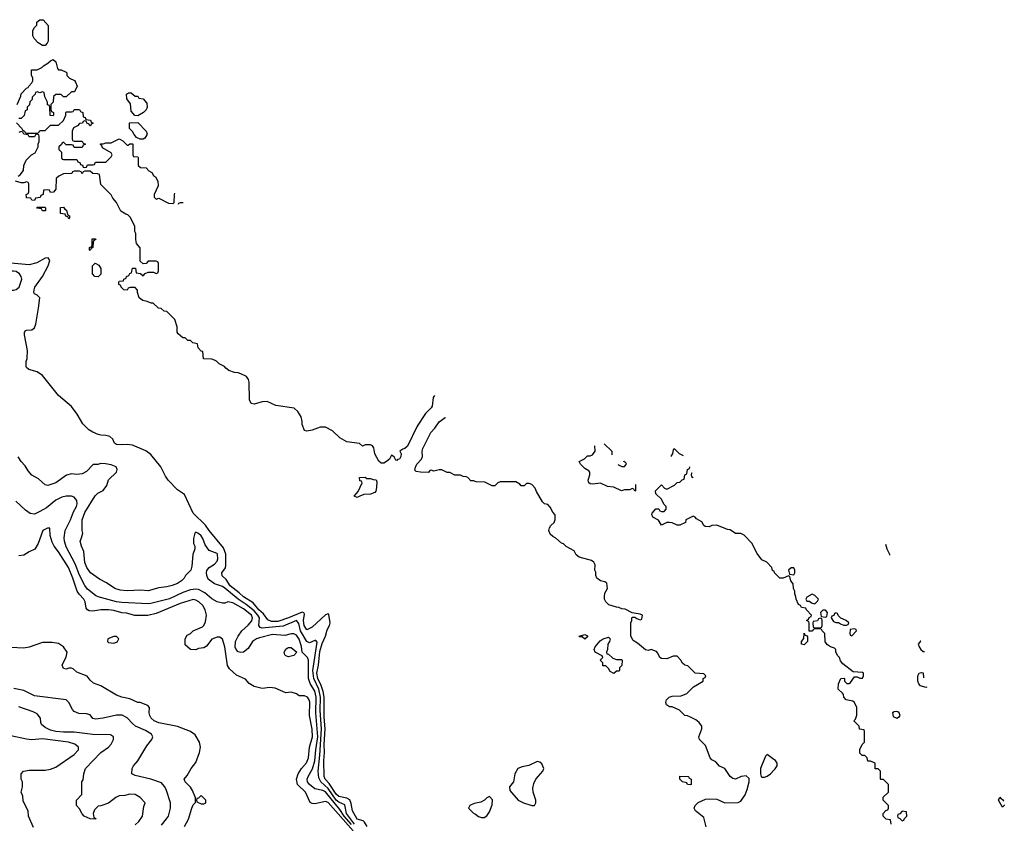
# Model space of a CAD drawing. Header units: inches. Extents: x 1793402 to 1900366, y 320852 to 470679.
# Tile 602 of 604: x 1864298 to 1871743, y 460435 to 466512. Entities that reach past the tile are written whole.
import ezdxf

# ---------------------------------------------------------------- set-up
doc = ezdxf.new("R2010")
doc.units = ezdxf.units.IN
doc.header["$MEASUREMENT"] = 0
doc.layers.add('B8466', color=7, linetype='Continuous')
doc.layers.add('B8476', color=7, linetype='Continuous')

msp = doc.modelspace()

# ---------------------------------------------------------------- linework, layer by layer
at = {"layer": 'B8466', "color": 4}
for points, elevation in [([(1864470, 466318), (1864436.4, 466336.4), (1864408, 466370), (1864398, 466390), (1864398, 466430), (1864410, 466454), (1864426, 466470), (1864427.3, 466492.7), (1864450, 466512), (1864474, 466510), (1864512.7, 466467.3), (1864512, 466350), (1864505.4, 466334.6), (1864490, 466318)], 256), ([(1865170, 465934), (1865190, 465934), (1865198, 465918), (1865230, 465914), (1865259.6, 465879.6), (1865262, 465850), (1865254, 465830), (1865234, 465810), (1865190, 465786), (1865167.3, 465787.3), (1865140.4, 465820.4), (1865136.4, 465876.4), (1865107.3, 465912.7), (1865106, 465950), (1865120.4, 465959.6), (1865139.6, 465959.6)], 256), ([(1865230, 465608), (1865208.4, 465608.4), (1865182, 465622), (1865163.1, 465643.1), (1865150, 465666), (1865128.4, 465688.4), (1865127.3, 465732.7), (1865190, 465734), (1865254, 465670), (1865262, 465650), (1865259.6, 465640.4), (1865243.6, 465616.4)], 256), ([(1864470, 465066), (1864462, 465082), (1864430, 465086), (1864426, 465090), (1864430, 465094), (1864490, 465094), (1864494, 465090), (1864494, 465070), (1864490, 465066)], 256), ([(1864670, 465006), (1864662, 465022), (1864647.3, 465027.3), (1864642, 465042), (1864607.3, 465047.3), (1864607.3, 465092.7), (1864630, 465094), (1864638, 465078), (1864652.7, 465072.7), (1864658, 465038), (1864674, 465030), (1864674, 465010)], 256), ([(1864830, 464766), (1864826, 464770), (1864826, 464790), (1864842, 464798), (1864846, 464810), (1864846, 464854), (1864870, 464854), (1864874, 464850), (1864858, 464842), (1864854, 464830), (1864851.6, 464788.4), (1864838, 464782)], 256), ([(1864890, 464568), (1864866, 464570), (1864848, 464590), (1864848, 464650), (1864868, 464672), (1864896.9, 464656.9), (1864912, 464630), (1864911.6, 464588.4)], 256), ([(1864250, 464611.5), (1864210.5, 464609.5), (1864190.6, 464589.4), (1864198, 464498), (1864210, 464479.1), (1864230, 464468), (1864250, 464466), (1864270, 464470.7), (1864292.7, 464490), (1864314, 464550), (1864309.2, 464570), (1864297.2, 464590), (1864270, 464607)], 268), ([(1866922, 463042), (1866950, 463042), (1866970, 463034), (1866992.7, 463032.7), (1866998, 463018), (1866995.3, 462975.3), (1866990, 462946), (1866983.6, 462936.4), (1866950, 462924), (1866899.6, 462920.4), (1866870, 462908.7), (1866850, 462898), (1866826, 462910), (1866856.4, 462943.6), (1866886, 463010), (1866882, 463022), (1866870, 463026), (1866868, 463050), (1866910, 463052)], 256), ([(1865010, 461848.7), (1864964.7, 461830), (1864962, 461810), (1864970, 461802), (1865010, 461798), (1865030, 461806), (1865038, 461810), (1865048, 461830), (1865030, 461848)], 284), ([(1868570, 461828), (1868550, 461846), (1868530, 461846), (1868528, 461850), (1868570, 461862), (1868590, 461852), (1868590, 461846)], 256), ([(1868810, 461674), (1868850, 461674), (1868854, 461670), (1868851.6, 461628.4), (1868834, 461610), (1868834, 461590), (1868830, 461586), (1868810, 461586), (1868790, 461568.7), (1868763.1, 461583.1), (1868750, 461606), (1868730, 461626), (1868707.3, 461627.3), (1868706, 461650), (1868688, 461670), (1868706, 461690), (1868702, 461702), (1868648.9, 461728.9), (1868642, 461750), (1868648, 461770), (1868685.6, 461814.4), (1868710, 461831.3), (1868750, 461842), (1868762, 461830), (1868758, 461810), (1868744.7, 461790), (1868742, 461750), (1868734, 461730), (1868738, 461718), (1868750, 461714), (1868783.6, 461683.6)], 256), ([(1866330, 461695.3), (1866310, 461702), (1866302, 461710), (1866298, 461730), (1866309.1, 461750.9), (1866320.2, 461759.8), (1866330, 461764.7), (1866350, 461764.7), (1866392, 461730), (1866370, 461705.2)], 272), ([(1868210, 460902), (1868147.1, 460872.9), (1868096.8, 460863.2), (1868064.7, 460850), (1868041, 460810), (1868030.7, 460749.3), (1868002, 460710), (1868003.6, 460683.6), (1868066, 460610), (1868106, 460590), (1868170, 460569.2), (1868190, 460570.5), (1868201.1, 460590), (1868199.7, 460610), (1868180.5, 460670), (1868178.9, 460701.1), (1868184.4, 460735.6), (1868200.9, 460770), (1868253.2, 460830), (1868261.2, 460850), (1868244.7, 460884.7), (1868230, 460898)], 264), ([(1869370, 460726), (1869346, 460730), (1869342, 460742), (1869310, 460748), (1869288.7, 460770), (1869290, 460792), (1869354, 460790), (1869358, 460778), (1869374, 460770), (1869374, 460730)], 256), ([(1865670, 460646), (1865650, 460626), (1865638, 460622), (1865634, 460610), (1865638, 460598), (1865670, 460582), (1865690, 460582), (1865706, 460590), (1865706, 460610)], 284), ([(1867850, 460638), (1867830, 460628), (1867812, 460610), (1867784, 460596), (1867735.3, 460584.7), (1867702, 460570), (1867692, 460550), (1867730, 460512), (1867745.4, 460505.4), (1867766.4, 460486.4), (1867790, 460478), (1867810, 460478), (1867830, 460492), (1867850, 460522), (1867870, 460574), (1867873.2, 460613.2)], 264)]:
    msp.add_lwpolyline(points, close=True, dxfattribs=dict(at, elevation=elevation))
for points, elevation in [([(1864278, 465870), (1864307.3, 465932.7), (1864308.4, 465951.6), (1864350, 465994), (1864362, 465998), (1864366, 466010), (1864390, 466034), (1864398, 466050), (1864398, 466070), (1864387.3, 466092.7), (1864387.3, 466132.7), (1864430, 466132), (1864466, 466150), (1864476.4, 466163.6), (1864510, 466182), (1864530, 466202), (1864551.6, 466211.6), (1864570, 466194), (1864583.6, 466143.6), (1864590, 466134), (1864610, 466132), (1864650, 466114), (1864654, 466110), (1864654, 466090), (1864674, 466070), (1864711.1, 466051.1), (1864719.8, 466039.8), (1864732, 466010), (1864712.7, 465967.3), (1864690, 465966), (1864650, 465928), (1864628.4, 465928.4), (1864610, 465946), (1864570, 465946), (1864554, 465930), (1864551.1, 465888.9), (1864534, 465870), (1864534, 465830), (1864538, 465818), (1864552, 465810), (1864554, 465790), (1864550, 465786), (1864528.4, 465788.4), (1864526, 465850), (1864522, 465862), (1864508.4, 465868.4), (1864507.3, 465887.3), (1864488.4, 465928.4), (1864482, 465962), (1864470, 465966), (1864450, 465958), (1864430, 465966), (1864418, 465962), (1864414, 465950), (1864392.7, 465927.3), (1864391.6, 465908.4), (1864374, 465890), (1864372.7, 465867.3), (1864354, 465850), (1864354, 465830), (1864338, 465822), (1864331.6, 465788.4), (1864310, 465766), (1864290, 465766)], 256), ([(1864272.7, 465732.7), (1864314, 465690), (1864318, 465678), (1864334, 465670), (1864338, 465658), (1864350, 465654), (1864430, 465654), (1864442, 465658), (1864450, 465674), (1864490, 465674), (1864530, 465714), (1864590, 465714), (1864628, 465750), (1864646, 465790), (1864646, 465810), (1864650, 465814), (1864690, 465814), (1864702, 465818), (1864710, 465834), (1864750, 465834), (1864758, 465818), (1864774, 465810), (1864778, 465778), (1864792.7, 465772.7), (1864798, 465758), (1864832.7, 465752.7), (1864838, 465738), (1864854, 465730), (1864838, 465722), (1864834, 465710), (1864828.4, 465708.4), (1864822, 465722), (1864806, 465730), (1864802, 465742), (1864790, 465746), (1864778, 465742), (1864771.6, 465728.4), (1864750, 465726), (1864734, 465710), (1864705.4, 465694.6), (1864694, 465670), (1864694, 465610), (1864698, 465598), (1864710, 465594), (1864770, 465594), (1864778, 465578), (1864794, 465570), (1864778, 465562), (1864770, 465546), (1864710, 465546), (1864702, 465562), (1864690, 465566), (1864650, 465566), (1864630, 465586), (1864618, 465582), (1864612.7, 465567.3), (1864594, 465550), (1864594, 465530), (1864614, 465510), (1864614, 465470), (1864618, 465458), (1864630, 465454), (1864730, 465454), (1864738, 465438), (1864752.7, 465432.7), (1864758, 465418), (1864772.7, 465412.7), (1864778, 465398), (1864790, 465394), (1864802, 465398), (1864810, 465414), (1864850, 465414), (1864862, 465418), (1864870, 465434), (1864950, 465434), (1864990, 465474), (1864998, 465490), (1864990, 465506), (1864923.1, 465543.1), (1864918, 465558), (1864906, 465570), (1864910, 465574), (1864930, 465574), (1864950, 465582), (1864990, 465582), (1865050, 465611.3), (1865076.9, 465596.9), (1865110, 465562), (1865118, 465562), (1865130, 465574), (1865150, 465574), (1865154, 465570), (1865154, 465490), (1865158, 465478), (1865190, 465474), (1865194, 465470), (1865194, 465410), (1865210, 465394), (1865252.7, 465392.7), (1865274, 465370), (1865296.9, 465356.9), (1865310, 465334), (1865323.6, 465323.6), (1865342, 465290), (1865343.6, 465256.4), (1865314, 465190), (1865314, 465170), (1865330, 465154), (1865350, 465162), (1865423.6, 465123.6), (1865458, 465122), (1865466, 465130), (1865468, 465190), (1865470.1, 465199)], 256), ([(1864286, 465330), (1864300.4, 465339.6), (1864327.3, 465372.7), (1864328, 465410), (1864346, 465450), (1864386, 465490), (1864415.3, 465504.7), (1864438, 465550), (1864438, 465570), (1864446, 465590), (1864446, 465630), (1864442, 465642), (1864430, 465646), (1864418, 465642), (1864410, 465626), (1864370, 465626), (1864362, 465642), (1864330, 465646), (1864322, 465662), (1864310, 465666), (1864290, 465658)], 256), ([(1867433.5, 463669.9), (1867424.9, 463655.1), (1867415.9, 463590), (1867410, 463576.9), (1867365.6, 463534.4), (1867301.9, 463438.1), (1867230, 463287), (1867210, 463269.3), (1867194.4, 463265.6), (1867172, 463250), (1867182, 463230), (1867178.8, 463210), (1867170, 463189.4), (1867154.4, 463185.6), (1867150, 463178), (1867142, 463182), (1867130, 463206), (1867110, 463218), (1867094, 463190), (1867072, 463170), (1867050, 463159), (1867030, 463159), (1867012.9, 463172.9), (1866982, 463230), (1866974.6, 463274.6), (1866966, 463290), (1866950, 463298), (1866910, 463298), (1866890, 463288), (1866867.3, 463307.3), (1866770, 463320.9), (1866717.2, 463350), (1866662, 463402), (1866610, 463429.6), (1866570, 463429.6), (1866510, 463407.8), (1866470, 463400.9), (1866450, 463405.2), (1866433.2, 463450), (1866433.2, 463473.2), (1866425.2, 463510), (1866401.2, 463550), (1866373.4, 463573.4), (1866235.1, 463595.1), (1866170, 463624), (1866130, 463622), (1866070, 463604), (1866049.1, 463609.1), (1866036.4, 463636.4), (1866034, 463770), (1866028.7, 463790), (1866012.9, 463812.9), (1865970, 463835.3), (1865950, 463842), (1865923.1, 463843.1), (1865880.2, 463860.2), (1865856.4, 463876.4), (1865846, 463890), (1865806, 463910), (1865786, 463930), (1865770, 463938), (1865750, 463946), (1865687.3, 463947.3), (1865682, 464002), (1865670, 464006), (1865646, 464030), (1865642, 464062), (1865608, 464068), (1865590, 464086), (1865570, 464086), (1865550, 464106), (1865530, 464106), (1865496.4, 464136.4), (1865488, 464150), (1865488, 464190), (1865470, 464246), (1865410, 464306), (1865390, 464308), (1865367.3, 464327.3), (1865346, 464330), (1865308, 464368), (1865292, 464368), (1865262, 464382), (1865229.4, 464389.4), (1865210, 464402), (1865202, 464410), (1865188, 464450), (1865187.3, 464467.3), (1865170, 464486), (1865132.7, 464487.3), (1865118, 464482), (1865110, 464466), (1865086, 464470), (1865066, 464490), (1865062, 464502), (1865046, 464510), (1865046, 464530), (1865050, 464534), (1865082, 464538), (1865086, 464550), (1865102, 464558), (1865106, 464570), (1865122, 464578), (1865130, 464594), (1865142, 464598), (1865150, 464634), (1865172.7, 464632.7), (1865178, 464598), (1865210, 464594), (1865230, 464574), (1865247.3, 464592.7), (1865270, 464602), (1865310, 464602), (1865330, 464594), (1865342, 464598), (1865347.3, 464612.7), (1865347.3, 464667.3), (1865342, 464682), (1865330, 464686), (1865270, 464686), (1865252.7, 464667.3), (1865230, 464666), (1865207.3, 464687.3), (1865207.3, 464787.3), (1865180.4, 464820.4), (1865175.3, 464850), (1865175.3, 464895.3), (1865168, 464910), (1865167.3, 464947.3), (1865136.4, 465016.4), (1865116.4, 465036.4), (1865100.4, 465040.4), (1865063.1, 465063.1), (1865028.7, 465130), (1865002.7, 465162.7), (1864990, 465188), (1864910, 465266), (1864902, 465342), (1864887.3, 465347.3), (1864850, 465348), (1864830, 465366), (1864790, 465366), (1864778, 465362), (1864770, 465346), (1864762, 465362), (1864750, 465366), (1864710, 465366), (1864698, 465362), (1864691.6, 465348.4), (1864630, 465346), (1864594, 465330), (1864574, 465310), (1864572, 465230), (1864552.7, 465207.3), (1864530, 465206), (1864522, 465222), (1864510, 465226), (1864478, 465222), (1864474, 465190), (1864458, 465182), (1864452.7, 465167.3), (1864418, 465162), (1864410, 465146), (1864388.4, 465148.4), (1864382, 465162), (1864350, 465166), (1864348, 465170), (1864346, 465190), (1864362, 465198), (1864366, 465210), (1864366, 465270), (1864362, 465282), (1864350, 465286), (1864330, 465278), (1864310, 465278), (1864266, 465290)], 256), ([(1865533.6, 465126), (1865510, 465126), (1865498, 465122), (1865495.3, 465114)], 256), ([(1866924, 460410), (1866904, 460444), (1866893.6, 460453.6), (1866850, 460467), (1866813, 460530), (1866805, 460585), (1866793.4, 460613.4), (1866770, 460625.1), (1866710, 460636.9), (1866690, 460656.3), (1866637.1, 460737.1), (1866608.4, 460770), (1866599.7, 460790), (1866596.4, 460910), (1866602.5, 460970), (1866599.1, 461030), (1866607.7, 461150), (1866600.9, 461239.1), (1866599.9, 461390), (1866593, 461433), (1866577.5, 461477.5), (1866551.6, 461530), (1866545.2, 461570), (1866557.2, 461630), (1866566.3, 461733.7), (1866585.4, 461794.6), (1866610.8, 461850), (1866622.7, 461897.3), (1866640.7, 461930), (1866645.1, 461950), (1866634, 462014), (1866630, 462019), (1866610, 462012.7), (1866510, 461918), (1866470, 461897.2), (1866449.8, 461930), (1866444.8, 461970), (1866450, 462018), (1866447.2, 462027.2), (1866432.6, 462032.6), (1866330, 461988.7), (1866250, 461961.8), (1866202, 461962), (1866173.3, 461973.3), (1866140.5, 462020.5), (1866106.2, 462050), (1866063.1, 462103.1), (1865990, 462147.1), (1865958.4, 462178.4), (1865890, 462229.8), (1865859.8, 462279.8), (1865827.4, 462307.4), (1865825.6, 462330), (1865852.9, 462367.1), (1865856.3, 462383.7), (1865856.4, 462470), (1865837.7, 462517.7), (1865729.8, 462649.8), (1865703, 462690), (1865610, 462779.5), (1865542.7, 462922.7), (1865490, 462956.9), (1865420.5, 463030), (1865399.1, 463059.1), (1865365.4, 463130), (1865290, 463225.2), (1865251.9, 463251.9), (1865150, 463294), (1865110, 463299.5), (1865070, 463296), (1865030, 463299.3), (1865014, 463310), (1865001.1, 463341.1), (1864979.6, 463359.6), (1864950, 463368.2), (1864910, 463369.3), (1864890, 463375.1), (1864850, 463392), (1864821.2, 463410), (1864775.1, 463455.1), (1864731.3, 463530), (1864690, 463587.3), (1864591.5, 463670), (1864470, 463820.7), (1864430, 463849.5), (1864366.8, 463866.8), (1864350, 463882), (1864346, 463890), (1864347, 463927), (1864354.5, 463950), (1864356.9, 464010), (1864333.2, 464130), (1864334, 464146), (1864340.2, 464159.8), (1864350, 464164.7), (1864390, 464166.8), (1864410, 464182.8), (1864420.7, 464210), (1864440.9, 464330), (1864448.9, 464408.9), (1864430, 464428.7), (1864410, 464438), (1864404, 464450), (1864406, 464470), (1864413.2, 464490), (1864470, 464570.6), (1864513.7, 464650), (1864526.6, 464690), (1864513.2, 464710), (1864490, 464709.4), (1864427.5, 464672.5), (1864370, 464658), (1864229.8, 464669.8)], 264), ([(1869489, 460409), (1869470, 460478), (1869408, 460530), (1869398, 460550), (1869406, 460570), (1869428.4, 460591.6), (1869483.1, 460616.9), (1869510, 460621), (1869570, 460618), (1869630, 460591.3), (1869730, 460592), (1869750, 460602), (1869782, 460650), (1869799, 460690), (1869814, 460750), (1869814, 460770), (1869812.9, 460772.9), (1869790, 460794), (1869754, 460790), (1869710, 460768.7), (1869690, 460774), (1869670, 460788.7), (1869630, 460848.7), (1869590, 460868), (1869560.4, 460900.4), (1869530, 460915.3), (1869519, 460930), (1869483.2, 461023.2), (1869439, 461070), (1869434, 461090), (1869455.3, 461150), (1869455.3, 461170), (1869436.5, 461196.5), (1869410, 461218), (1869370, 461238), (1869347.3, 461247.3), (1869326, 461250), (1869286, 461290), (1869230, 461315.3), (1869210, 461315.3), (1869189, 461330), (1869184, 461350), (1869189, 461370), (1869208, 461390), (1869230, 461396), (1869300.4, 461399.6), (1869343.1, 461416.9), (1869392.9, 461467.1), (1869466, 461510), (1869466, 461530), (1869482, 461538), (1869486, 461550), (1869470, 461566), (1869406, 461570), (1869350, 461626), (1869326, 461630), (1869310, 461646), (1869298, 461670), (1869270, 461698), (1869239.6, 461700.4), (1869190, 461678), (1869150, 461682), (1869138, 461690), (1869123.1, 461723.1), (1869113.6, 461733.6), (1869071.6, 461748.4), (1869050, 461742), (1869030, 461748), (1868970, 461798), (1868936.4, 461816.4), (1868918, 461850), (1868918, 461950), (1868926, 461970), (1868926, 461990), (1868930, 461994), (1868950, 461994), (1868963.6, 461983.6), (1868990, 461974), (1869002, 461978), (1869006, 462010), (1868990, 462018), (1868930, 462026), (1868874.6, 462054.6), (1868850, 462058), (1868828.4, 462068.4), (1868810, 462068.7), (1868751.6, 462088.4), (1868729.3, 462109.3), (1868719, 462130), (1868719, 462150), (1868723.2, 462176.8), (1868742, 462210), (1868738, 462250), (1868722, 462262), (1868689.3, 462269.3), (1868662, 462290), (1868655.3, 462310), (1868654.6, 462334.6), (1868646, 462350), (1868648, 462390), (1868638, 462410), (1868622, 462422), (1868526.8, 462446.8), (1868506.6, 462466.6), (1868490, 462495.3), (1868429.3, 462529.3), (1868410, 462548.7), (1868394.6, 462554.6), (1868352.7, 462592.7), (1868330, 462604), (1868310, 462622), (1868299, 462650), (1868304, 462670), (1868313.6, 462686.4), (1868338, 462710), (1868347.3, 462732.7), (1868347.3, 462767.3), (1868328.4, 462788.4), (1868310, 462826), (1868290, 462846), (1868266, 462850), (1868250, 462866), (1868204.7, 462944.7), (1868195.3, 462970), (1868170, 462998), (1868150, 463006), (1868130, 463006), (1868112.7, 462987.3), (1868090, 462986), (1868080.4, 463000.4), (1868050, 463018), (1867930, 463018), (1867914, 463010), (1867891.6, 462988.4), (1867870, 462988), (1867814.6, 463014.6), (1867750, 463018), (1867730, 463026), (1867710, 463026), (1867686, 463050), (1867674.6, 463054.6), (1867650, 463058), (1867630, 463068), (1867588.4, 463068.4), (1867550, 463088), (1867530, 463088), (1867490, 463108), (1867470, 463108), (1867430, 463098), (1867410, 463106), (1867398, 463102), (1867390, 463088), (1867329.3, 463089.3), (1867295.3, 463095.3), (1867285.6, 463105.6), (1867289.3, 463129.3), (1867299.5, 463150), (1867336, 463190), (1867342.9, 463210), (1867339.7, 463250), (1867345.3, 463270), (1867406, 463390), (1867437.7, 463422.3), (1867470, 463470.4), (1867515.4, 463504.6), (1867515.9, 463505.5)], 256), ([(1868954, 462997.4), (1868954, 462950), (1868950, 462946), (1868942, 462962), (1868930, 462966), (1868910, 462958), (1868870, 462958), (1868848.7, 462948.7), (1868790, 462978), (1868743.1, 462983.1), (1868690, 463008), (1868630, 462999), (1868610, 463002), (1868602, 463010), (1868595.3, 463030), (1868608, 463070), (1868608, 463090), (1868600.4, 463100.4), (1868570, 463118), (1868538, 463150), (1868528.7, 463170), (1868568.4, 463191.6), (1868590, 463214), (1868610, 463214), (1868630, 463222), (1868648, 463250), (1868647.4, 463288.6)], 252), ([(1868718.2, 463305.8), (1868774, 463250), (1868774, 463221.1)], 252), ([(1869317.5, 463214.2), (1869286, 463230), (1869250, 463266), (1869238, 463262), (1869234, 463230), (1869223.6, 463216.4), (1869223.1, 463209)], 252), ([(1866830, 460429.8), (1866768, 460510), (1866755.2, 460575.2), (1866710, 460596.2), (1866690, 460610.8), (1866630, 460697.6), (1866574.5, 460750), (1866558.7, 460778.7), (1866553.8, 460830), (1866567.5, 460950), (1866579.1, 461150), (1866570.6, 461289.4), (1866571.9, 461390), (1866558.3, 461450), (1866521.5, 461530), (1866515, 461590), (1866546, 461806), (1866537, 461817), (1866530, 461818), (1866490, 461801.1), (1866469.9, 461809.9), (1866419.8, 461890), (1866407.2, 461947.2), (1866390, 461969.6), (1866290, 461927.2), (1866152.9, 461912.9), (1866131.6, 461911.6), (1866116.6, 461916.6), (1866107, 461930), (1866109.8, 461990), (1866098.7, 462010), (1866070, 462042), (1866010, 462089.8), (1865949.9, 462129.9), (1865850, 462213), (1865830, 462225.1), (1865770, 462246.6), (1865722.4, 462282.4), (1865712.3, 462310), (1865709.4, 462330.6), (1865712.7, 462347.3), (1865729.3, 462370.7), (1865770, 462396), (1865790, 462418), (1865795.1, 462435.1), (1865793.2, 462470), (1865790, 462475.3), (1865730, 462498), (1865700.2, 462540.2), (1865682, 462590), (1865670, 462608), (1865650, 462628), (1865630, 462638), (1865622, 462630), (1865612, 462590), (1865612, 462550), (1865621, 462530), (1865621, 462510), (1865607.1, 462467.1), (1865599.8, 462380.2), (1865591.3, 462350), (1865551.3, 462310), (1865541, 462290), (1865521, 462270), (1865490, 462249.4), (1865450, 462232.7), (1865410, 462222.7), (1865350, 462216), (1865270, 462194), (1865210, 462199), (1865110, 462192.7), (1865057.2, 462197.2), (1865018, 462210), (1864954.8, 462254.8), (1864901.5, 462281.5), (1864834, 462330), (1864806, 462370), (1864790, 462408), (1864782, 462490), (1864764, 462530), (1864754, 462570), (1864765.6, 462594.4), (1864774, 462630), (1864769.2, 462650), (1864769.3, 462730), (1864790, 462784.7), (1864869.1, 462910.9), (1864889.2, 462930.8), (1864930, 462951.3), (1864955.3, 462990), (1864970, 463032), (1865028.7, 463090), (1865034, 463110), (1865028, 463130), (1864990, 463145.2), (1864945.4, 463154.6), (1864910, 463155.3), (1864888.4, 463148.4), (1864852.7, 463147.3), (1864803.6, 463096.4), (1864770, 463078), (1864730, 463074), (1864690, 463079), (1864650.9, 463069.1), (1864570, 463009.2), (1864510, 462989), (1864490, 462994), (1864439, 463039), (1864390, 463068.7), (1864360.7, 463100.7), (1864338.9, 463138.9), (1864309, 463170), (1864286, 463206)], 268), ([(1868819.5, 463147.6), (1868850, 463134), (1868870, 463134), (1868886, 463150), (1868882, 463162), (1868866, 463170), (1868866, 463174.4)], 252), ([(1870000, 462342.7), (1869990, 462346), (1869986, 462370), (1869946, 462410), (1869910, 462428), (1869874.6, 462474.6), (1869833.6, 462553.6), (1869775.3, 462615.3), (1869750, 462626), (1869710, 462626), (1869670, 462655.3), (1869650, 462658), (1869570, 462688.7), (1869531.6, 462688.4), (1869510, 462678), (1869480.4, 462680.4), (1869470, 462686), (1869454.6, 462714.6), (1869416.4, 462736.4), (1869406, 462750), (1869390, 462758), (1869334, 462730), (1869331.1, 462708.9), (1869290, 462688.7), (1869270, 462688.7), (1869230, 462708), (1869210, 462708.7), (1869190, 462708.7), (1869150, 462688.7), (1869128.4, 462728.4), (1869086, 462750), (1869078, 462770), (1869080.4, 462779.6), (1869107.3, 462812.7), (1869130, 462814), (1869138, 462798), (1869150, 462794), (1869170, 462794), (1869186, 462810), (1869186, 462830), (1869167.3, 462847.3), (1869150, 462886), (1869107.3, 462927.3), (1869106, 462950), (1869150, 462994), (1869174, 462970), (1869190, 462962), (1869250, 462992), (1869270, 463012), (1869290, 463014), (1869307.3, 463032.7), (1869322, 463038), (1869326, 463070), (1869342, 463078), (1869346, 463110), (1869362, 463118), (1869365.9, 463129.7)], 252), ([(1869383, 463083.8), (1869378, 463082), (1869374, 463070), (1869378, 463058), (1869389.8, 463051.4)], 252), ([(1866805.6, 460425.6), (1866749.9, 460489.9), (1866718.7, 460538.7), (1866610, 460672.4), (1866590, 460684.2), (1866530, 460695.1), (1866490, 460727.6), (1866474, 460750), (1866472, 460770), (1866478.4, 460790), (1866512.6, 460847.4), (1866530, 460906.8), (1866536.2, 460990), (1866551.2, 461090), (1866538, 461270), (1866540.3, 461390), (1866530, 461434), (1866492.8, 461492.8), (1866480.5, 461530), (1866480.5, 461670), (1866474, 461690), (1866434, 461730), (1866428.9, 461771.1), (1866410, 461828.7), (1866390, 461857.2), (1866370, 461869), (1866350, 461868.7), (1866303.5, 461856.5), (1866210, 461862), (1866110, 461838.7), (1866087.3, 461830), (1866059.1, 461810), (1866024.1, 461755.9), (1865990.4, 461729.6), (1865970, 461726.6), (1865950, 461732.7), (1865935.1, 461750), (1865928.1, 461768.1), (1865929.7, 461810.3), (1865948.6, 461851.4), (1865978.4, 461890), (1866026.1, 461933.9), (1866052.7, 461967.3), (1866056.9, 461990), (1866049.6, 462010), (1865990, 462057.3), (1865910, 462103.6), (1865870.7, 462109.3), (1865850, 462099), (1865830, 462099), (1865790, 462109), (1865750, 462133.2), (1865698, 462178), (1865650, 462203.6), (1865630, 462206.3), (1865590, 462201.3), (1865530, 462179.7), (1865430, 462133), (1865290, 462096.2), (1865270, 462094.5), (1865070, 462104), (1865030, 462109.7), (1864890, 462147), (1864870, 462158), (1864810, 462206.6), (1864790, 462233.2), (1864750, 462312.7), (1864717.2, 462397.2), (1864650, 462525.2), (1864637.6, 462570), (1864634, 462594), (1864640.5, 462650), (1864682.4, 462730), (1864705.6, 462790), (1864727, 462830), (1864731.8, 462850), (1864730, 462875.3), (1864710, 462901.2), (1864689.4, 462909.4), (1864650, 462909.5), (1864617.5, 462902.5), (1864570, 462878), (1864499.2, 462820.8), (1864450, 462792.7), (1864410, 462774), (1864378, 462778), (1864342, 462802), (1864268.7, 462870)], 272), ([(1866819.5, 460379.5), (1866630, 460591.6), (1866610, 460600.7), (1866530, 460582), (1866510, 460584.5), (1866493.6, 460593.6), (1866458.4, 460670), (1866397, 460730), (1866391.5, 460770), (1866404.2, 460810), (1866429.7, 460850.3), (1866466.7, 460893.3), (1866482.4, 460930), (1866489.7, 461010), (1866510.9, 461089.1), (1866510, 461148), (1866489.6, 461250), (1866491.2, 461351.2), (1866486, 461370), (1866473.2, 461390), (1866450, 461399), (1866410, 461398), (1866390, 461415.3), (1866350, 461428), (1866310, 461422), (1866230, 461456), (1866190, 461461.2), (1866130, 461455.3), (1866070, 461469), (1866033.6, 461493.6), (1866005.6, 461525.6), (1865936.5, 461556.5), (1865884.5, 461604.5), (1865869.6, 461629.6), (1865849.3, 461770), (1865830, 461828), (1865810, 461842), (1865790, 461844), (1865750, 461828.7), (1865710, 461775.3), (1865690, 461762), (1865650, 461758), (1865630, 461748), (1865590, 461748.7), (1865550, 461786), (1865548, 461830), (1865563.1, 461856.9), (1865590, 461871.3), (1865610, 461890.8), (1865679.3, 461920.7), (1865689.3, 461930.7), (1865702, 461958), (1865709.5, 462010), (1865700.7, 462050), (1865682.7, 462082.7), (1865653.2, 462110), (1865630, 462123.7), (1865610, 462126.6), (1865510, 462096.2), (1865330, 462022.9), (1865266, 462006), (1865167.6, 462007.6), (1865104.1, 462024.1), (1865070, 462027), (1865010, 462044.5), (1864970, 462049.5), (1864910, 462049.4), (1864850, 462039.3), (1864823.2, 462043.2), (1864809.4, 462049.4), (1864800.9, 462060.9), (1864792.3, 462110), (1864782.7, 462130), (1864746.9, 462166.9), (1864731.1, 462191.1), (1864700.5, 462290), (1864665.6, 462370), (1864590, 462489.2), (1864559, 462530), (1864542, 462562), (1864528.4, 462611.6), (1864526, 462666), (1864507.3, 462667.3), (1864472, 462650), (1864438, 462550), (1864411.1, 462508.9), (1864370, 462488.7), (1864330, 462462), (1864290, 462458)], 276), ([(1865544, 460410), (1865573.2, 460466.8), (1865599, 460550), (1865610, 460574), (1865627.3, 460592.7), (1865627.3, 460627.3), (1865603.1, 460683.1), (1865589, 460709), (1865549.1, 460749.1), (1865542, 460770), (1865563.1, 460796.9), (1865594, 460850), (1865630, 460896), (1865658.4, 460970), (1865663.6, 461010), (1865658.4, 461050), (1865624.9, 461104.9), (1865590, 461129.5), (1865490, 461167.6), (1865350, 461196.2), (1865314, 461210), (1865292.7, 461230), (1865280.9, 461250), (1865276, 461270), (1865279, 461310), (1865265.6, 461325.6), (1865209, 461349), (1865190, 461349.2), (1865130, 461376), (1865070, 461389.3), (1865030, 461405.2), (1864910, 461475.3), (1864854.6, 461494.6), (1864830, 461518), (1864808.9, 461548.9), (1864730, 461578), (1864703.1, 461603.1), (1864690, 461608.7), (1864670, 461608.7), (1864650, 461602), (1864630, 461606), (1864619, 461630), (1864625.2, 461650), (1864650, 461692), (1864657.2, 461730), (1864629, 461770), (1864590, 461796), (1864543.3, 461803.3), (1864470, 461802.4), (1864370, 461767.6), (1864330, 461758.7), (1864230, 461764.7)], 284), ([(1865370, 460421), (1865408.7, 460470), (1865422, 460490), (1865439, 460550), (1865437.2, 460590), (1865406, 460690), (1865393.8, 460713.8), (1865370, 460741.2), (1865290, 460769.4), (1865170, 460798), (1865146, 460810), (1865148.7, 460848.7), (1865159, 460870), (1865191.7, 460908.3), (1865258.9, 461021.1), (1865296, 461070), (1865305.2, 461090), (1865295.3, 461110), (1865250, 461138), (1865174, 461170), (1865150, 461189), (1865110, 461234), (1865072.5, 461252.5), (1865030, 461254), (1864930, 461229.2), (1864870, 461224), (1864850, 461229), (1864830, 461255.3), (1864803.1, 461263.1), (1864744.7, 461264.7), (1864710, 461282), (1864696.5, 461296.5), (1864668.7, 461350), (1864650, 461368.7), (1864410, 461399.3), (1864330, 461439.3), (1864253.6, 461453.6)], 288), ([(1865170, 460424), (1865199.3, 460450), (1865226, 460490), (1865236.4, 460563.6), (1865246, 460590), (1865208.7, 460630), (1865170, 460653.2), (1865130, 460656), (1865093.4, 460646.6), (1865050, 460642.7), (1865024.7, 460630), (1864970, 460588.7), (1864910, 460568), (1864890, 460566), (1864863.6, 460536.4), (1864854, 460510), (1864858, 460478), (1864872.7, 460472.7), (1864870, 460466), (1864830, 460468), (1864786, 460490), (1864770, 460506), (1864750, 460546), (1864726, 460570), (1864726, 460610), (1864767.3, 460652.7), (1864768, 460750), (1864776.4, 460763.6), (1864782, 460810), (1864795.3, 460850), (1864910, 460971), (1864968.4, 461011.6), (1864990, 461034), (1865008, 461070), (1865008, 461090), (1864983.1, 461103.1), (1864850, 461107), (1864710, 461123.6), (1864630, 461124.2), (1864569.7, 461129.7), (1864530, 461139.5), (1864490, 461159), (1864463.1, 461183.1), (1864456.4, 461196.4), (1864455.3, 461230), (1864430, 461262), (1864398.6, 461278.6), (1864290, 461317.2)], 292), ([(1864403.2, 460403.2), (1864364, 460490), (1864362, 460530), (1864323.1, 460603.1), (1864320.4, 460640.4), (1864308.7, 460670), (1864318, 460710), (1864318, 460750), (1864308, 460770), (1864308, 460810), (1864326, 460830), (1864370, 460838), (1864490, 460837.3), (1864530, 460844), (1864570, 460859.1), (1864710, 460956), (1864742, 460990), (1864742, 461010), (1864714.2, 461034.2), (1864666, 461050), (1864470, 461073.6), (1864390, 461067.6), (1864350, 461071.5), (1864230, 461097.4)], 296), ([(1870000, 460918.9), (1869950, 460955.3), (1869936.9, 460943.1), (1869898, 460850), (1869898, 460810), (1869904.7, 460790), (1869910, 460784.7), (1869930, 460784.7), (1869950, 460791.3), (1869974, 460810), (1870000, 460836.6)], 256)]:
    msp.add_lwpolyline(points, dxfattribs=dict(at, elevation=elevation))
at = {"layer": 'B8476', "color": 4}
for points, elevation in [([(1870845.6, 462547.3), (1870854, 462510), (1870874.7, 462470), (1870874.5, 462462.6)], 252), ([(1870888.4, 460428.4), (1870882, 460462), (1870850, 460466), (1870826, 460490), (1870826, 460510), (1870847.3, 460532.7), (1870862, 460538), (1870866, 460550), (1870866, 460570), (1870826, 460610), (1870827.3, 460632.7), (1870866, 460670), (1870866, 460730), (1870830, 460766), (1870810, 460766), (1870806, 460770), (1870806, 460830), (1870790, 460846), (1870767.3, 460847.3), (1870766, 460890), (1870730, 460906), (1870710, 460906), (1870706, 460930), (1870687.3, 460947.3), (1870668.4, 460948.4), (1870650, 460966), (1870650, 460994), (1870668.4, 461031.6), (1870686, 461050), (1870686, 461130), (1870682, 461142), (1870648, 461148), (1870646, 461170), (1870606, 461210), (1870616.4, 461223.6), (1870627.3, 461252.7), (1870628, 461310), (1870608.9, 461348.9), (1870598, 461358), (1870546, 461370), (1870528.4, 461388.4), (1870528, 461410), (1870520.4, 461420.4), (1870486, 461450), (1870488.7, 461490), (1870506, 461530), (1870530, 461534), (1870534, 461530), (1870534, 461510), (1870552.7, 461492.7), (1870570, 461492), (1870580.4, 461499.6), (1870610, 461542), (1870630, 461542), (1870650, 461532), (1870670, 461534), (1870678, 461550), (1870678, 461570), (1870670, 461575.3), (1870600.4, 461580.4), (1870521.2, 461641.2), (1870504, 461664), (1870495.3, 461690), (1870482.7, 461702.7), (1870468.7, 461730), (1870468, 461750), (1870459, 461759), (1870429.3, 461769.3), (1870404.7, 461784.7), (1870387.3, 461807.3), (1870386, 461870), (1870366, 461890), (1870362, 461902), (1870350, 461906), (1870310, 461906), (1870298, 461902), (1870291.6, 461888.4), (1870267.3, 461887.3), (1870266, 461950), (1870262, 461962), (1870248, 461970), (1870262, 461978), (1870267.3, 461992.7), (1870282, 461998), (1870286, 462010), (1870246, 462050), (1870242, 462062), (1870208.4, 462068.4), (1870202, 462082), (1870186, 462090), (1870168, 462130), (1870167.3, 462147.3), (1870158, 462170), (1870158, 462190), (1870148.4, 462211.6), (1870147.3, 462247.3), (1870128.4, 462268.4), (1870122, 462302), (1870110, 462306), (1870070, 462288), (1870046, 462290), (1870006, 462330), (1870002, 462342), (1870000, 462342.7)], 252), ([(1871110, 461811.8), (1871090.7, 461790), (1871099.1, 461770), (1871110.7, 461750), (1871130, 461735.5), (1871140, 461735.5)], 252), ([(1871111.5, 461811.7), (1871110, 461811.8)], 252), ([(1871150, 461462), (1871110, 461474), (1871097.2, 461490), (1871089.5, 461510), (1871089.3, 461550.7), (1871098, 461570), (1871115.3, 461575.3), (1871130, 461572), (1871132.2, 461534.9)], 248), ([(1871156, 461464.1), (1871150, 461462)], 248), ([(1870000, 460836.6), (1870010, 460846.8), (1870026, 460870), (1870026, 460890), (1870012.3, 460910), (1870000, 460918.9)], 256), ([(1871730, 460558), (1871698, 460610), (1871710, 460632), (1871719.6, 460619.6), (1871730, 460616), (1871737, 460603.6)], 248), ([(1871742.7, 460575.2), (1871742, 460570), (1871730, 460558)], 248)]:
    msp.add_lwpolyline(points, dxfattribs=dict(at, elevation=elevation))
at = {"layer": 'B8476', "color": 4, "elevation": 252}
for points in [[(1870130, 462368), (1870112, 462350), (1870118, 462318), (1870150, 462314), (1870158, 462330), (1870158, 462350), (1870150, 462366)], [(1870290, 462168), (1870250, 462146), (1870242, 462130), (1870250, 462114), (1870270, 462114), (1870283.6, 462103.6), (1870310, 462094), (1870330, 462114), (1870338, 462130), (1870310, 462158)], [(1870390, 462046), (1870370, 462046), (1870354, 462030), (1870358, 461998), (1870390, 461994), (1870402, 461998), (1870406, 462030)], [(1870350, 461986), (1870338, 461982), (1870330, 461966), (1870298, 461962), (1870294, 461950), (1870298, 461918), (1870310, 461914), (1870350, 461914), (1870362, 461918), (1870366, 461930), (1870366, 461970), (1870362, 461982)], [(1870470, 462026), (1870458, 462022), (1870452.7, 462007.3), (1870438, 462002), (1870434, 461990), (1870450, 461962), (1870470, 461954), (1870490, 461954), (1870503.6, 461943.6), (1870530, 461934), (1870550, 461934), (1870562, 461938), (1870566, 461950), (1870546, 461970), (1870507.3, 461987.3), (1870487.3, 462007.3), (1870482, 462022)], [(1870610, 461906), (1870578, 461902), (1870574, 461870), (1870578, 461858), (1870590, 461854), (1870626, 461890), (1870622, 461902)], [(1870230, 461786), (1870208, 461790), (1870208, 461810), (1870227.3, 461832.7), (1870230, 461874), (1870238, 461858), (1870252.7, 461852.7), (1870254, 461846), (1870254, 461810)], [(1870930, 461281.2), (1870910, 461279), (1870898, 461270), (1870902, 461242), (1870930, 461231.3), (1870950, 461242), (1870955.3, 461250), (1870948.7, 461270), (1870937.5, 461277.5)], [(1870970, 460526), (1870952.7, 460507.3), (1870938, 460502), (1870934, 460490), (1870938, 460478), (1870952.7, 460472.7), (1870970, 460454), (1870982, 460458), (1870987.3, 460472.7), (1871006, 460490), (1871002, 460522)]]:
    msp.add_lwpolyline(points, close=True, dxfattribs=at)

doc.saveas('drawing.dxf')
